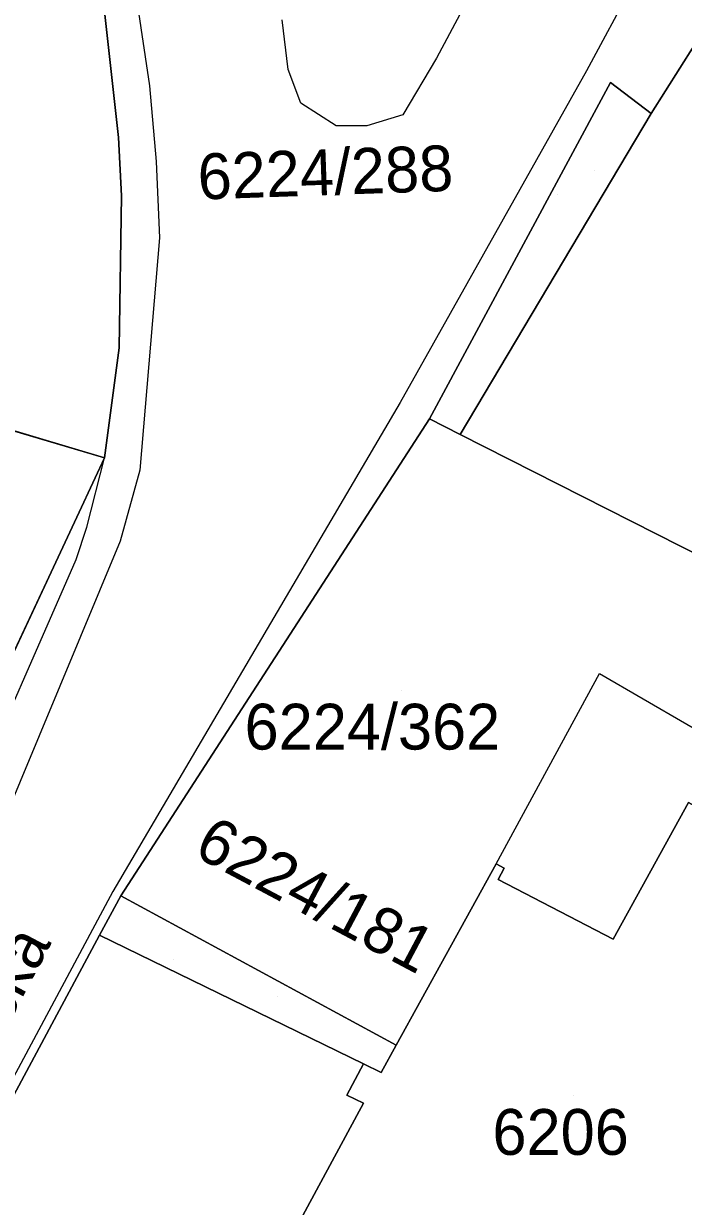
# Model space of a CAD drawing. Extents: x -266199 to -261993, y -1239047 to -1235108.
# Drawn here: x -263819.5 to -263790.7, y -1236238.6 to -1236187 of the extents above; entities that cross this region are included whole.
import ezdxf

# ---------------------------------------------------------------- set-up
doc = ezdxf.new("R2010")
doc.units = 0
for name, color, linetype in [('body_kn', 7, 'Continuous'), ('kladpar_druhypozemkov', 7, 'Continuous'), ('kladpar_hranice', 7, 'Continuous'), ('kladpar_parcelnecisla', 7, 'Continuous'), ('kladpar_plochy', 7, 'Continuous'), ('kladpar_sipky', 7, 'Continuous'), ('popisy', 7, 'Continuous'), ('zappar_hrandruhpozemk', 7, 'Continuous')]:
    doc.layers.add(name, color=color, linetype=linetype)

msp = doc.modelspace()

# ---------------------------------------------------------------- linework, layer by layer
at = {"layer": 'body_kn'}
for p, q in [((-263801.48, -1236188.47), (-263801.48, -1236188.47)), ((-263807.95, -1236188.96), (-263807.95, -1236188.96)), ((-263794.93, -1236189.02), (-263794.93, -1236189.02)), ((-263793.88, -1236189.53), (-263793.88, -1236189.53)), ((-263793.88, -1236189.53), (-263793.88, -1236189.53)), ((-263814.01, -1236189.68), (-263814.01, -1236189.68)), ((-263807.4, -1236190.43), (-263807.4, -1236190.43)), ((-263802.95, -1236190.95), (-263802.95, -1236190.95)), ((-263792.11, -1236190.89), (-263792.11, -1236190.89)), ((-263805.86, -1236191.43), (-263805.86, -1236191.43)), ((-263804.52, -1236191.42), (-263804.52, -1236191.42)), ((-263815.36, -1236191.93), (-263815.36, -1236191.93)), ((-263813.72, -1236192.98), (-263813.72, -1236192.98)), ((-263815.22, -1236194.48), (-263815.22, -1236194.48)), ((-263813.57, -1236196.32), (-263813.57, -1236196.32)), ((-263815.33, -1236201.11), (-263815.33, -1236201.11)), ((-263803.06, -1236203.5), (-263803.06, -1236203.5)), ((-263801.78, -1236204.22), (-263801.78, -1236204.22)), ((-263800.44, -1236204.9), (-263800.44, -1236204.9)), ((-263815.97, -1236205.91), (-263815.97, -1236205.91)), ((-263815.97, -1236205.91), (-263815.97, -1236205.91)), ((-263814.43, -1236206.46), (-263814.43, -1236206.46)), ((-263816.74, -1236208.94), (-263816.74, -1236208.94)), ((-263815.29, -1236209.56), (-263815.29, -1236209.56)), ((-263817.2, -1236210.35), (-263817.2, -1236210.35)), ((-263794.36, -1236215.33), (-263794.36, -1236215.33)), ((-263798.87, -1236223.63), (-263798.87, -1236223.63)), ((-263798.87, -1236223.63), (-263798.87, -1236223.63)), ((-263798.52, -1236223.82), (-263798.52, -1236223.82)), ((-263798.79, -1236224.32), (-263798.79, -1236224.32)), ((-263815.6, -1236224.84), (-263815.6, -1236224.84)), ((-263815.25, -1236225.03), (-263815.25, -1236225.03)), ((-263815.25, -1236225.03), (-263815.25, -1236225.03)), ((-263816.18, -1236226.75), (-263816.18, -1236226.75)), ((-263793.77, -1236226.93), (-263793.77, -1236226.93)), ((-263803.24, -1236231.55), (-263803.24, -1236231.55)), ((-263804.67, -1236232.36), (-263804.67, -1236232.36)), ((-263804.67, -1236232.36), (-263804.67, -1236232.36)), ((-263803.89, -1236232.74), (-263803.89, -1236232.74)), ((-263805.39, -1236233.73), (-263805.39, -1236233.73)), ((-263804.66, -1236234.09), (-263804.66, -1236234.09))]:
    msp.add_line(p, q, dxfattribs=at)
at = {"layer": 'kladpar_druhypozemkov'}
for p, q in [((-263794.58, -1236193.38), (-263794.58, -1236193.38)), ((-263803.02, -1236216.05), (-263803.02, -1236216.05)), ((-263812.94, -1236227.8), (-263812.94, -1236227.8)), ((-263795.52, -1236233.74), (-263795.52, -1236233.74))]:
    msp.add_line(p, q, dxfattribs=at)
at = {"layer": 'kladpar_hranice'}
for points in [[(-263815.98, -1236186.31), (-263815.36, -1236191.93), (-263815.22, -1236194.48), (-263815.33, -1236201.11), (-263815.97, -1236205.91), (-263863.93, -1236191.7), (-263860.88, -1236185.84), (-263815.98, -1236186.31)], [(-263888.69, -1236254.03), (-263896.71, -1236251.58), (-263896.43, -1236249.03), (-263894.27, -1236247.98), (-263893.65, -1236245.16), (-263889.94, -1236246.19), (-263851.6, -1236257.11), (-263844.74, -1236259.48), (-263837.24, -1236246.24), (-263829.92, -1236233.22), (-263823.17, -1236220.75), (-263820.83, -1236216.3), (-263815.97, -1236205.91), (-263815.33, -1236201.11), (-263815.22, -1236194.48), (-263815.36, -1236191.93), (-263815.98, -1236186.31)], [(-263790.24, -1236187.92), (-263792.11, -1236190.89), (-263793.88, -1236189.53), (-263801.78, -1236204.22), (-263815.25, -1236225.03), (-263816.18, -1236226.75), (-263826.2, -1236245.42)], [(-263777, -1236216.79), (-263783.34, -1236213.57), (-263800.44, -1236204.9), (-263792.11, -1236190.89), (-263790.24, -1236187.92)], [(-263793.88, -1236189.53), (-263792.11, -1236190.89), (-263800.44, -1236204.9), (-263801.78, -1236204.22), (-263793.88, -1236189.53)], [(-263815.97, -1236205.91), (-263820.83, -1236216.3), (-263823.17, -1236220.75), (-263829.06, -1236217.51), (-263842.08, -1236213.51), (-263846.08, -1236212.2), (-263870.55, -1236205.19), (-263870.38, -1236204.83), (-263863.93, -1236191.7), (-263815.97, -1236205.91)], [(-263815.25, -1236225.03), (-263801.78, -1236204.22), (-263800.44, -1236204.9), (-263783.34, -1236213.57), (-263786.74, -1236219.75), (-263788.14, -1236222.29), (-263790.48, -1236220.96), (-263793.77, -1236226.93), (-263798.79, -1236224.32), (-263798.52, -1236223.82), (-263798.87, -1236223.63), (-263803.24, -1236231.55), (-263815.25, -1236225.03)], [(-263807.5, -1236239.34), (-263804.66, -1236234.09), (-263805.39, -1236233.73), (-263804.67, -1236232.36), (-263803.89, -1236232.74), (-263803.24, -1236231.55), (-263798.87, -1236223.63), (-263798.52, -1236223.82), (-263798.79, -1236224.32), (-263793.77, -1236226.93), (-263790.48, -1236220.96), (-263788.14, -1236222.29), (-263784.73, -1236224.22), (-263788.09, -1236230.14), (-263782.73, -1236233.19)], [(-263804.67, -1236232.36), (-263816.18, -1236226.75), (-263815.25, -1236225.03), (-263803.24, -1236231.55), (-263803.89, -1236232.74), (-263804.67, -1236232.36)], [(-263826.2, -1236245.42), (-263816.18, -1236226.75), (-263804.67, -1236232.36), (-263805.39, -1236233.73), (-263804.66, -1236234.09), (-263807.5, -1236239.34), (-263807.15, -1236239.53), (-263806.91, -1236239.08), (-263801.85, -1236241.81), (-263805.09, -1236247.82), (-263802.45, -1236249.25), (-263803.77, -1236251.72), (-263806.64, -1236256), (-263826.2, -1236245.42)]]:
    msp.add_lwpolyline(points, dxfattribs=at)
at = {"layer": 'kladpar_plochy'}
for p, q in [((-263815.98, -1236186.31), (-263815.36, -1236191.93)), ((-263863.93, -1236191.7), (-263815.97, -1236205.91)), ((-263815.97, -1236205.91), (-263863.93, -1236191.7)), ((-263815.36, -1236191.93), (-263815.22, -1236194.48)), ((-263815.22, -1236194.48), (-263815.33, -1236201.11)), ((-263815.33, -1236201.11), (-263815.97, -1236205.91)), ((-263815.97, -1236205.91), (-263820.83, -1236216.3))]:
    msp.add_line(p, q, dxfattribs=at)
for points in [[(-263788.56, -1236186.35), (-263790.24, -1236187.92), (-263792.11, -1236190.89), (-263793.88, -1236189.53), (-263801.78, -1236204.22), (-263815.25, -1236225.03), (-263816.18, -1236226.75), (-263826.2, -1236245.42)], [(-263820.83, -1236216.3), (-263815.97, -1236205.91), (-263815.33, -1236201.11), (-263815.22, -1236194.48), (-263815.36, -1236191.93), (-263815.98, -1236186.31)]]:
    msp.add_lwpolyline(points, dxfattribs=at)
for points in [[(-263777, -1236216.79), (-263783.34, -1236213.57), (-263800.44, -1236204.9), (-263792.11, -1236190.89), (-263790.24, -1236187.92), (-263760.59, -1236193.93)], [(-263793.88, -1236189.53), (-263792.11, -1236190.89), (-263800.44, -1236204.9), (-263801.78, -1236204.22)], [(-263815.25, -1236225.03), (-263801.78, -1236204.22), (-263800.44, -1236204.9), (-263783.34, -1236213.57), (-263786.74, -1236219.75), (-263788.14, -1236222.29), (-263790.48, -1236220.96), (-263793.77, -1236226.93), (-263798.79, -1236224.32), (-263798.52, -1236223.82), (-263798.87, -1236223.63), (-263803.24, -1236231.55)], [(-263782.73, -1236233.19), (-263786.73, -1236240.6), (-263790.68, -1236247.92), (-263796.08, -1236245), (-263799.29, -1236250.95), (-263802.45, -1236249.25), (-263805.09, -1236247.82), (-263801.85, -1236241.81), (-263806.91, -1236239.08), (-263807.15, -1236239.53), (-263807.5, -1236239.34), (-263804.66, -1236234.09), (-263805.39, -1236233.73), (-263804.67, -1236232.36), (-263803.89, -1236232.74), (-263803.24, -1236231.55), (-263798.87, -1236223.63), (-263798.52, -1236223.82), (-263798.79, -1236224.32), (-263793.77, -1236226.93), (-263790.48, -1236220.96), (-263788.14, -1236222.29), (-263784.73, -1236224.22), (-263788.09, -1236230.14)], [(-263804.67, -1236232.36), (-263816.18, -1236226.75), (-263815.25, -1236225.03), (-263803.24, -1236231.55), (-263803.89, -1236232.74)], [(-263826.2, -1236245.42), (-263816.18, -1236226.75), (-263804.67, -1236232.36), (-263805.39, -1236233.73), (-263804.66, -1236234.09), (-263807.5, -1236239.34), (-263807.15, -1236239.53), (-263806.91, -1236239.08), (-263801.85, -1236241.81), (-263805.09, -1236247.82), (-263802.45, -1236249.25), (-263803.77, -1236251.72), (-263806.64, -1236256)]]:
    msp.add_lwpolyline(points, close=True, dxfattribs=at)
at = {"layer": 'kladpar_sipky'}
for p, q in [((-263796.22, -1236194.43), (-263796.22, -1236194.43)), ((-263808.42, -1236229.41), (-263808.42, -1236229.41))]:
    msp.add_line(p, q, dxfattribs=at)
at = {"layer": 'zappar_hrandruhpozemk'}
for p, q in [((-263813.57, -1236196.32), (-263814.43, -1236206.46)), ((-263803.06, -1236203.5), (-263815.6, -1236224.84))]:
    msp.add_line(p, q, dxfattribs=at)
for points in [[(-263818.06, -1236156.89), (-263816.88, -1236166.05), (-263815.07, -1236180.46), (-263814.57, -1236185.86), (-263814.01, -1236189.68), (-263813.72, -1236192.98), (-263813.57, -1236196.32)], [(-263802.64, -1236180.37), (-263799.83, -1236180.56), (-263797.18, -1236180.4), (-263801.48, -1236188.47), (-263802.95, -1236190.95), (-263804.52, -1236191.42), (-263805.86, -1236191.43), (-263807.4, -1236190.43), (-263807.95, -1236188.96), (-263808.22, -1236186.8)], [(-263788.56, -1236186.35), (-263792.91, -1236185.26), (-263794.93, -1236189.02), (-263803.06, -1236203.5)], [(-263829, -1236233.7), (-263822.09, -1236221.5), (-263817.2, -1236210.35), (-263816.74, -1236208.94), (-263815.97, -1236205.91)], [(-263814.43, -1236206.46), (-263815.29, -1236209.56), (-263820.57, -1236222.21), (-263827.68, -1236234.58)], [(-263798.87, -1236223.63), (-263794.36, -1236215.33), (-263786.74, -1236219.75)], [(-263815.6, -1236224.84), (-263822.31, -1236237.35), (-263826.92, -1236245.45), (-263829.86, -1236250.59), (-263837.15, -1236263.49), (-263837.87, -1236264.84)]]:
    msp.add_lwpolyline(points, dxfattribs=at)

# ---------------------------------------------------------------- texts
at = {"layer": 'kladpar_parcelnecisla'}
for s, rotation, p in [('6224/288', 2, (-263811.868, -1236194.646)), ('6224/181', 332, (-263812.141, -1236223.243))]:
    msp.add_text(s, height=2, rotation=rotation, dxfattribs=at).set_placement(p)
for s, p in [('6224/362', (-263809.854, -1236218.65)), ('6206', (-263799.038, -1236236.34))]:
    msp.add_text(s, height=2, dxfattribs=at).set_placement(p)
at = {"layer": 'popisy'}
msp.add_text('Vihorlatská', height=2, rotation=62, dxfattribs=at).set_placement((-263824.481, -1236238.768))

doc.saveas('drawing.dxf')
